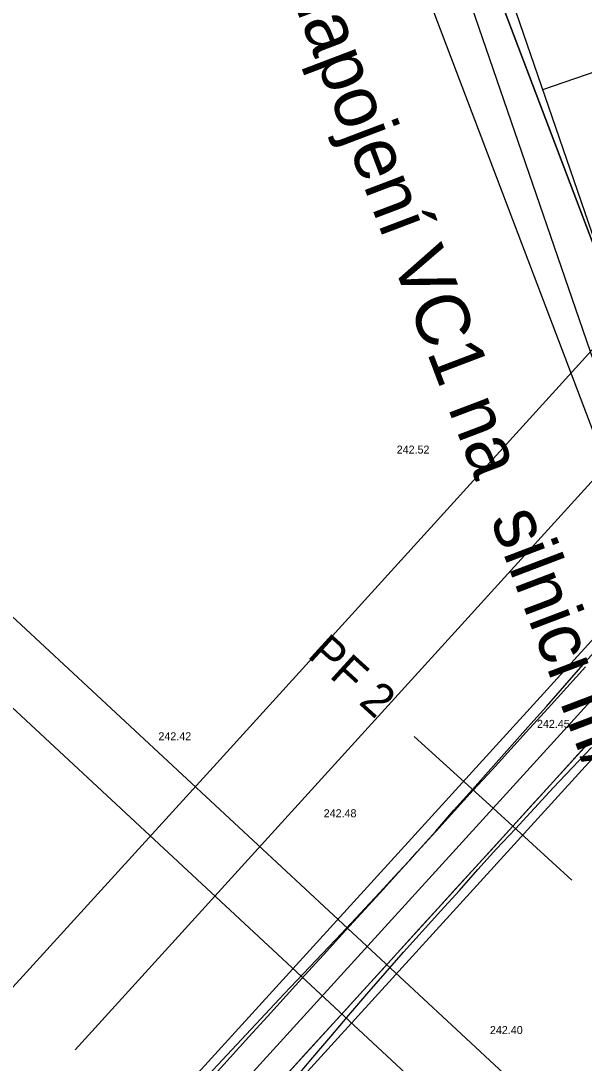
# Model space of a CAD drawing. Extents: x -555887 to -552101, y -1100251 to -1096546.
# Drawn here: x -554880 to -554837.7, y -1097566.9 to -1097488.8 of the extents above; entities that cross this region are included whole.
import ezdxf

# ---------------------------------------------------------------- set-up
doc = ezdxf.new("R2010")
doc.units = 0
for name, color, linetype in [('IP_návrh', 7, 'Continuous'), ('PARCELY_cesty', 7, 'Continuous'), ('POLYGONY_SITUACE_PF', 7, 'Continuous'), ('POLYGONY_SITUACE_PF_POPISY', 7, 'Continuous'), ('POLYGONY_SITUACE_PO', 7, 'Continuous'), ('ram_VC1', 7, 'Continuous'), ('ROZHLED_ram_legenda_1', 7, 'Continuous'), ('ROZHLED_ram_legenda_2', 7, 'Continuous'), ('Výškopis', 7, 'Continuous'), ('zájem', 7, 'Continuous')]:
    doc.layers.add(name, color=color, linetype=linetype)

msp = doc.modelspace()

# ---------------------------------------------------------------- linework, layer by layer
at = {"layer": 'IP_návrh'}
msp.add_line((-554875.9, -1097565.92), (-554275.99, -1096905.69), dxfattribs=at)
at = {"layer": 'PARCELY_cesty'}
for points in [[(-554879.07, -1097590.15), (-554550.67, -1097229.32), (-554531.76, -1097208.54), (-554275.805, -1096927.303), (-554273.038, -1096923.935), (-554268.632, -1096916.51), (-554265.12, -1096907.97), (-554264.18, -1096901.52)], [(-554875.85, -1097577.71), (-554629.16, -1097306.65), (-554626.42, -1097299.798), (-554612.936, -1097285.133), (-554606.19, -1097281.41), (-554359.61, -1097010.48), (-554356.785, -1097004.211), (-554343.004, -1096989.281), (-554337.66, -1096986.36), (-554280.345, -1096923.377), (-554277.965, -1096920.48), (-554274.105, -1096913.976), (-554271.591, -1096906.676), (-554270.35, -1096901.41)]]:
    msp.add_lwpolyline(points, dxfattribs=at)
at = {"layer": 'POLYGONY_SITUACE_PF'}
for p, q in [((-554850.493, -1097542.416), (-554844.576, -1097547.801)), ((-554844.576, -1097547.801), (-554838.66, -1097553.186))]:
    msp.add_line(p, q, dxfattribs=at)
at = {"layer": 'POLYGONY_SITUACE_PO'}
for p, q in [((-554884.961, -1097592.175), (-554278.075, -1096925.34)), ((-554878.713, -1097588.281), (-554338.286, -1096994.471)), ((-554837.83, -1097537.039), (-554836.44, -1097535.487)), ((-554839.205, -1097538.604), (-554837.83, -1097537.039)), ((-554839.044, -1097538.751), (-554837.642, -1097537.21)), ((-554839.044, -1097538.751), (-554837.642, -1097537.21)), ((-554840.581, -1097540.17), (-554839.205, -1097538.604)), ((-554840.446, -1097540.292), (-554839.044, -1097538.751)), ((-554840.446, -1097540.292), (-554839.044, -1097538.751)), ((-554841.958, -1097541.733), (-554840.581, -1097540.17)), ((-554841.849, -1097541.832), (-554840.446, -1097540.292)), ((-554841.849, -1097541.832), (-554840.446, -1097540.292)), ((-554843.346, -1097543.286), (-554841.958, -1097541.733)), ((-554843.251, -1097543.373), (-554841.849, -1097541.832)), ((-554843.251, -1097543.373), (-554841.849, -1097541.832)), ((-554844.735, -1097544.84), (-554843.346, -1097543.286)), ((-554844.653, -1097544.914), (-554843.251, -1097543.373)), ((-554844.653, -1097544.914), (-554843.251, -1097543.373)), ((-554838.89, -1097544.525), (-554837.488, -1097542.984)), ((-554838.634, -1097544.758), (-554837.204, -1097543.242)), ((-554846.128, -1097546.388), (-554844.735, -1097544.84)), ((-554846.055, -1097546.455), (-554844.653, -1097544.914)), ((-554846.055, -1097546.455), (-554844.653, -1097544.914)), ((-554840.293, -1097546.066), (-554838.89, -1097544.525)), ((-554840.059, -1097546.278), (-554838.634, -1097544.758)), ((-554847.504, -1097547.953), (-554846.128, -1097546.388)), ((-554847.458, -1097547.996), (-554846.055, -1097546.455)), ((-554847.458, -1097547.996), (-554846.055, -1097546.455)), ((-554841.695, -1097547.606), (-554840.293, -1097546.066)), ((-554841.478, -1097547.804), (-554840.059, -1097546.278)), ((-554848.872, -1097549.525), (-554847.504, -1097547.953)), ((-554848.86, -1097549.536), (-554847.458, -1097547.996)), ((-554848.86, -1097549.536), (-554847.458, -1097547.996)), ((-554843.097, -1097549.147), (-554841.695, -1097547.606)), ((-554842.89, -1097549.336), (-554841.478, -1097547.804)), ((-554850.262, -1097551.077), (-554848.86, -1097549.536)), ((-554850.262, -1097551.077), (-554848.86, -1097549.536)), ((-554849.802, -1097550.571), (-554848.872, -1097549.525)), ((-554844.499, -1097550.688), (-554843.097, -1097549.147)), ((-554844.328, -1097550.844), (-554842.89, -1097549.336)), ((-554851.664, -1097552.618), (-554850.262, -1097551.077)), ((-554851.664, -1097552.618), (-554850.262, -1097551.077)), ((-554850.797, -1097551.665), (-554850.268, -1097551.072)), ((-554850.268, -1097551.072), (-554849.802, -1097550.571)), ((-554845.902, -1097552.229), (-554844.499, -1097550.688)), ((-554845.708, -1097552.405), (-554844.328, -1097550.844)), ((-554851.674, -1097552.609), (-554850.797, -1097551.665)), ((-554853.084, -1097554.143), (-554851.674, -1097552.609)), ((-554853.067, -1097554.159), (-554851.664, -1097552.618)), ((-554853.067, -1097554.159), (-554851.664, -1097552.618)), ((-554847.304, -1097553.769), (-554845.902, -1097552.229)), ((-554847.097, -1097553.958), (-554845.708, -1097552.405)), ((-554854.499, -1097555.672), (-554853.084, -1097554.143)), ((-554854.469, -1097555.699), (-554853.067, -1097554.159)), ((-554854.469, -1097555.699), (-554853.067, -1097554.159)), ((-554848.706, -1097555.31), (-554847.304, -1097553.769)), ((-554848.493, -1097555.504), (-554847.097, -1097553.958)), ((-554855.922, -1097557.194), (-554854.499, -1097555.672)), ((-554855.871, -1097557.24), (-554854.469, -1097555.699)), ((-554855.871, -1097557.24), (-554854.469, -1097555.699)), ((-554850.108, -1097556.851), (-554848.706, -1097555.31)), ((-554849.887, -1097557.052), (-554848.493, -1097555.504)), ((-554857.367, -1097558.696), (-554855.922, -1097557.194)), ((-554857.274, -1097558.781), (-554855.871, -1097557.24)), ((-554857.274, -1097558.781), (-554855.871, -1097557.24)), ((-554851.511, -1097558.392), (-554850.108, -1097556.851)), ((-554851.277, -1097558.605), (-554849.887, -1097557.052)), ((-554858.795, -1097560.213), (-554857.367, -1097558.696)), ((-554858.676, -1097560.322), (-554857.274, -1097558.781)), ((-554858.676, -1097560.322), (-554857.274, -1097558.781)), ((-554852.913, -1097559.932), (-554851.511, -1097558.392)), ((-554852.659, -1097560.164), (-554851.277, -1097558.605)), ((-554854.315, -1097561.473), (-554852.913, -1097559.932)), ((-554860.236, -1097561.719), (-554858.795, -1097560.213)), ((-554860.078, -1097561.862), (-554858.676, -1097560.322)), ((-554860.078, -1097561.862), (-554858.676, -1097560.322)), ((-554854.023, -1097561.74), (-554852.659, -1097560.164)), ((-554855.717, -1097563.014), (-554854.315, -1097561.473)), ((-554861.661, -1097563.239), (-554860.236, -1097561.719)), ((-554861.48, -1097563.403), (-554860.078, -1097561.862)), ((-554861.48, -1097563.403), (-554860.078, -1097561.862)), ((-554855.378, -1097563.323), (-554854.023, -1097561.74)), ((-554857.12, -1097564.555), (-554855.717, -1097563.014)), ((-554863.086, -1097564.759), (-554861.661, -1097563.239)), ((-554862.883, -1097564.944), (-554861.48, -1097563.403)), ((-554862.883, -1097564.944), (-554861.48, -1097563.403)), ((-554856.734, -1097564.906), (-554855.378, -1097563.323)), ((-554858.522, -1097566.096), (-554857.12, -1097564.555)), ((-554864.511, -1097566.279), (-554863.086, -1097564.759)), ((-554864.285, -1097566.485), (-554862.883, -1097564.944)), ((-554864.285, -1097566.485), (-554862.883, -1097564.944)), ((-554858.088, -1097566.491), (-554856.734, -1097564.906)), ((-554859.924, -1097567.636), (-554858.522, -1097566.096)), ((-554865.928, -1097567.807), (-554864.511, -1097566.279)), ((-554865.687, -1097568.026), (-554864.285, -1097566.485)), ((-554865.687, -1097568.026), (-554864.285, -1097566.485)), ((-554859.421, -1097568.095), (-554858.088, -1097566.491))]:
    msp.add_line(p, q, dxfattribs=at)
at = {"layer": 'ram_VC1'}
for points in [[(-554540.883, -1097849.107), (-554911.618, -1097504.634), (-555880.616, -1098547.506), (-555509.881, -1098891.979)], [(-554547.95, -1097849.366), (-554911.358, -1097511.7), (-555873.55, -1098547.246), (-555510.141, -1098884.912)]]:
    msp.add_lwpolyline(points, close=True, dxfattribs=at)
for points in [[(-554540.883, -1097849.107), (-554911.618, -1097504.634), (-555880.616, -1098547.506), (-555509.881, -1098891.979), (-554540.883, -1097849.107)], [(-555510.141, -1098884.912), (-555873.55, -1098547.246), (-554911.358, -1097511.7), (-554547.95, -1097849.366), (-555510.141, -1098884.912)]]:
    msp.add_lwpolyline(points, dxfattribs=at)
at = {"layer": 'ROZHLED_ram_legenda_1'}
msp.add_lwpolyline([(-554762.76, -1097701.086), (-554959.07, -1097775.668), (-555064.55, -1097498.03), (-554868.24, -1097423.448)], close=True, dxfattribs=at)
msp.add_lwpolyline([(-554762.76, -1097701.086), (-554959.07, -1097775.668), (-555064.55, -1097498.03), (-554868.24, -1097423.448)], close=True, dxfattribs=at)
for points in [[(-554868.24, -1097423.448), (-555064.55, -1097498.03), (-554959.07, -1097775.668), (-554762.76, -1097701.086), (-554868.24, -1097423.448)], [(-554956.171, -1097769.218), (-555058.1, -1097500.928), (-554871.139, -1097429.898), (-554769.21, -1097698.188), (-554956.171, -1097769.218)], [(-554956.171, -1097769.218), (-555058.1, -1097500.928), (-554871.139, -1097429.898), (-554769.21, -1097698.188), (-554956.171, -1097769.218)]]:
    msp.add_lwpolyline(points, dxfattribs=at)
at = {"layer": 'ROZHLED_ram_legenda_2'}
msp.add_line((-554840.856, -1097493.926), (-554784.117, -1097474.417), dxfattribs=at)
for points in [[(-554803.699, -1097611.218), (-554864.178, -1097435.325), (-554801.764, -1097413.864), (-554741.285, -1097589.757)], [(-554801.837, -1097607.405), (-554860.366, -1097437.186), (-554803.626, -1097417.677), (-554745.098, -1097587.896)]]:
    msp.add_lwpolyline(points, close=True, dxfattribs=at)
at = {"layer": 'zájem'}
for points in [[(-554588.14, -1097239.01), (-554733.55, -1097399.26), (-554743.08, -1097409.76), (-554775.75, -1097445.72), (-554786.65, -1097457.7), (-554793.53, -1097465.36), (-554864.78, -1097543.87), (-554885.93, -1097567.08), (-554889.29, -1097569.68), (-554893.97, -1097573.72), (-554896.43, -1097575.85), (-554902.44, -1097582.45), (-554917.04, -1097598.33), (-554934.81, -1097617.66), (-554945.09, -1097628.87), (-554957.3, -1097642.21), (-554970.1, -1097656.1), (-554982.25, -1097669.37), (-554994.97, -1097683.15), (-555020.64, -1097711.13), (-555026.18, -1097717.1), (-555075.78, -1097771.09)], [(-555075.78, -1097771.09), (-555026.18, -1097717.1), (-555020.64, -1097711.13), (-554994.97, -1097683.15), (-554982.25, -1097669.37), (-554970.1, -1097656.1), (-554957.3, -1097642.21), (-554945.09, -1097628.87), (-554934.81, -1097617.66), (-554917.04, -1097598.33), (-554902.44, -1097582.45), (-554896.43, -1097575.85), (-554893.97, -1097573.72), (-554889.29, -1097569.68), (-554885.93, -1097567.08), (-554864.78, -1097543.87), (-554793.53, -1097465.36), (-554786.65, -1097457.7), (-554775.75, -1097445.72), (-554743.08, -1097409.76), (-554733.55, -1097399.26), (-554588.14, -1097239.01)]]:
    msp.add_lwpolyline(points, dxfattribs=at)

# ---------------------------------------------------------------- texts
at = {"layer": 'POLYGONY_SITUACE_PF_POPISY'}
msp.add_text('PF 2', height=2.5, rotation=317.69467, dxfattribs=at).set_placement((-554858.562, -1097536.425))
at = {"layer": 'ROZHLED_ram_legenda_1'}
msp.add_text('Rozhledové poměry - napojení VC1 na  silnici III/31548', height=4, rotation=290.80294, dxfattribs=at).set_placement((-554878.598, -1097437.181))
at = {"layer": 'Výškopis'}
for s, p in [('242.52', (-554851.796, -1097521.22)), ('242.45', (-554841.284, -1097541.78)), ('242.42', (-554869.652, -1097542.71)), ('242.48', (-554857.266, -1097548.48)), ('242.40', (-554844.808, -1097564.73))]:
    msp.add_text(s, height=0.6, dxfattribs=at).set_placement(p)

doc.saveas('drawing.dxf')
